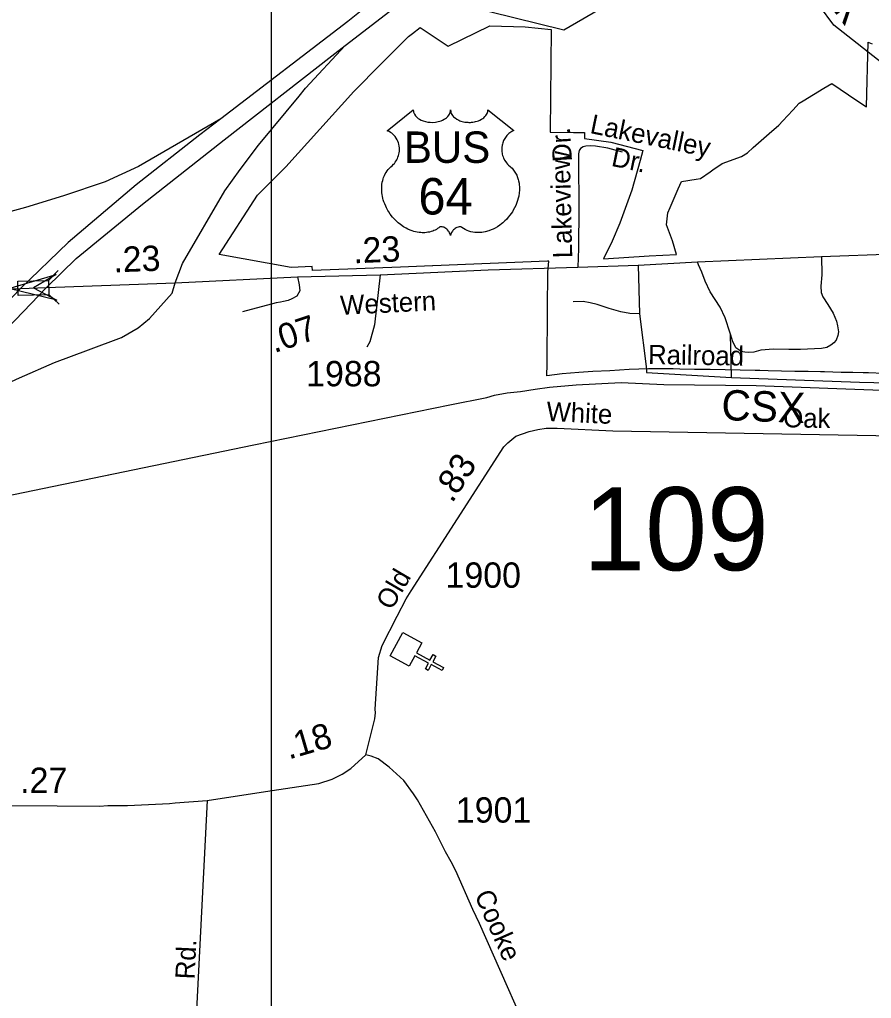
# Model space of a CAD drawing. Extents: x 2220236 to 2384410, y 720751 to 894131.
# Drawn here: x 2298391 to 2302594, y 805990 to 810821 of the extents above; entities that cross this region are included whole.
import ezdxf

# ---------------------------------------------------------------- set-up
doc = ezdxf.new("R2010")
doc.units = 0
doc.layers.add('Default', color=7, linetype='Continuous')

msp = doc.modelspace()

# ---------------------------------------------------------------- linework, layer by layer
at = {"layer": 'Default'}
for p, q in [((2301443.3, 809608.4), (2301449.6, 809368.4)), ((2298533.6, 809533), (2298581.1, 809583.1)), ((2298535.4, 809464.1), (2298585.4, 809416.6)), ((2301903.3, 809053.7), (2301898.4, 809268))]:
    msp.add_line(p, q, dxfattribs=at)
for points in [[(2299633.7, 818158.8), (2318694.1, 818158.8), (2318694.1, 801601.3), (2299633.7, 801601.3), (2299633.7, 818158.8)], [(2302669.3, 810587.6), (2302409.3, 810793.6), (2302054.4, 811271.4), (2301820.2, 811360.3), (2301579.3, 811317.6), (2301471.2, 811247.6), (2301364.4, 811121.7), (2301283.4, 810888.7), (2301076.3, 810768.7), (2300709.2, 810858.7), (2300335.8, 810899.8), (2300302.4, 810917.4), (2300272.6, 810959.3), (2300241.1, 810997), (2299997.3, 811223.4), (2299929.2, 811332.2), (2299929.2, 811391.2), (2299802.3, 811507.5), (2299708.3, 811541.5)], [(2300249.8, 811004.5), (2300010.3, 810810.6), (2299383.2, 810331.2)], [(2299997.6, 810692.7), (2300046.9, 810730.7), (2300274.8, 810906.3)], [(2302654, 809074.4), (2302579, 809077.3), (2302553.2, 809077.3), (2302502.8, 809078.3), (2302445.5, 809079.6), (2302362.8, 809081.6), (2302343, 809082), (2302281.8, 809083.3), (2302216, 809084.6), (2302150.2, 809086), (2302085.2, 809087.3), (2302044.2, 809088.1), (2302020.2, 809088.6), (2301946.2, 809090.1), (2301872.5, 809091.5), (2301798.2, 809092.9), (2301724.8, 809094.4), (2301721.2, 809094.4), (2301649, 809095.9), (2301615.2, 809096.6), (2301493.5, 809097), (2301398, 809093.2), (2301303.2, 809087.6), (2301220, 809083.7), (2301149.8, 809079.4), (2301068.2, 809071.9), (2300993, 809062.6), (2300993.5, 809120.3), (2300996, 809392.6), (2300997.2, 809573.5), (2301002.5, 809628.6), (2300995.2, 809628.2), (2300430.2, 809605.6), (2300428, 809605.5), (2300270.5, 809599.1), (2299835.5, 809581.7), (2299834.8, 809601.6), (2299730.2, 809597.4), (2299375.2, 809660.5), (2299564.8, 809954.7), (2299704.8, 810093.9), (2300040.5, 810466.3), (2300174.2, 810602.6), (2300310, 810737.2), (2300328.8, 810751.7), (2300367, 810781.1), (2300506.2, 810688.8), (2300711.5, 810789.9), (2300885.8, 810785.2), (2301014.2, 810772.2), (2301009, 810267.9), (2301009, 810264.5), (2301123.5, 810263.4), (2301129, 810263.3), (2301179, 810262.8), (2301178.8, 810233.8), (2301308, 810215.2), (2301466.2, 810173.8), (2301453, 810125.6), (2301412.2, 809978.8), (2301385.2, 809906.1), (2301352, 809816.5), (2301315.5, 809726.9), (2301272.5, 809639.3), (2301497.5, 809655.1), (2301633, 809661.6), (2301613.2, 809728.6), (2301583, 809807.4), (2301589.2, 809867.3), (2301600.8, 809893.3), (2301641.2, 809986.1), (2301656.8, 810021.1), (2301729.5, 810032.6), (2301750.5, 810035.9), (2301798.8, 810069.6), (2301812.2, 810078.9), (2301857.8, 810110.6), (2301952.8, 810145.4), (2301981.8, 810163.4), (2302010.8, 810188.7), (2302090, 810258.1), (2302137.8, 810300), (2302157, 810320.6), (2302205.5, 810373.5), (2302238, 810408.8), (2302257.2, 810420.3), (2302359.8, 810482.1), (2302398, 810505.4), (2302481, 810449.8), (2302552.2, 810402), (2302570.5, 810389.8), (2302577.5, 810708.7), (2302578.2, 810708.7), (2302581.2, 810707.4), (2302597.5, 810700.6)], [(2302654, 809074.4), (2302579, 809077.3), (2302553.2, 809077.3), (2302502.8, 809078.3), (2302445.5, 809079.6), (2302362.8, 809081.6), (2302343, 809082), (2302281.8, 809083.3), (2302216, 809084.6), (2302150.2, 809086), (2302085.2, 809087.3), (2302044.2, 809088.1), (2302020.2, 809088.6), (2301946.2, 809090.1), (2301872.5, 809091.5), (2301798.2, 809092.9), (2301724.8, 809094.4), (2301721.2, 809094.4), (2301649, 809095.9), (2301615.2, 809096.6), (2301493.5, 809097), (2301398, 809093.2), (2301303.2, 809087.6), (2301220, 809083.7), (2301149.8, 809079.4), (2301068.2, 809071.9), (2300993, 809062.6), (2300993.5, 809120.3), (2300996, 809392.6), (2300997.2, 809573.5), (2301002.5, 809628.6), (2300995.2, 809628.2), (2300430.2, 809605.6), (2300428, 809605.5), (2300270.5, 809599.1), (2299835.5, 809581.7), (2299834.8, 809601.6), (2299730.2, 809597.4), (2299375.2, 809660.5), (2299564.8, 809954.7), (2299704.8, 810093.9), (2300040.5, 810466.3), (2300174.2, 810602.6), (2300310, 810737.2), (2300328.8, 810751.7), (2300367, 810781.1), (2300506.2, 810688.8), (2300711.5, 810789.9), (2300885.8, 810785.2), (2301014.2, 810772.2), (2301009, 810267.9), (2301009, 810264.5), (2301123.5, 810263.4), (2301129, 810263.3), (2301179, 810262.8), (2301178.8, 810233.8), (2301308, 810215.2), (2301466.2, 810173.8), (2301453, 810125.6), (2301412.2, 809978.8), (2301385.2, 809906.1), (2301352, 809816.5), (2301315.5, 809726.9), (2301272.5, 809639.3), (2301497.5, 809655.1), (2301633, 809661.6), (2301613.2, 809728.6), (2301583, 809807.4), (2301589.2, 809867.3), (2301600.8, 809893.3), (2301641.2, 809986.1), (2301656.8, 810021.1), (2301729.5, 810032.6), (2301750.5, 810035.9), (2301798.8, 810069.6), (2301812.2, 810078.9), (2301857.8, 810110.6), (2301952.8, 810145.4), (2301981.8, 810163.4), (2302010.8, 810188.7), (2302090, 810258.1), (2302137.8, 810300), (2302157, 810320.6), (2302205.5, 810373.5), (2302238, 810408.8), (2302257.2, 810420.3), (2302359.8, 810482.1), (2302398, 810505.4), (2302481, 810449.8), (2302552.2, 810402), (2302570.5, 810389.8), (2302577.5, 810708.7), (2302578.2, 810708.7), (2302581.2, 810707.4), (2302597.5, 810700.6)], [(2298523.1, 809497.7), (2298670.5, 809641.9), (2298997.8, 809910.4), (2299400.8, 810227.6), (2299931.3, 810641.7), (2299997.6, 810692.7)], [(2299158.2, 809521.6), (2299193.9, 809616.8), (2299403.5, 809975.3), (2299478.6, 810080.9), (2299569.2, 810201.4), (2299769.9, 810442.4), (2299801.6, 810482.6), (2299997.6, 810692.7)], [(2299383.2, 810331.2), (2298976.8, 810095.4), (2298813.3, 810019.9), (2298606.7, 809951.5), (2298419.4, 809893.5), (2298279.7, 809854.8), (2298168.2, 809816.2), (2298084.9, 809770), (2297988.3, 809698.7), (2297879.9, 809558.6), (2297855.3, 809472.6)], [(2299383.2, 810331.2), (2299279.4, 810251.2), (2298965.8, 810004.9), (2298630.2, 809719.7), (2298395.9, 809494)], [(2301365.1, 810166), (2301293.9, 810185.5), (2301232.4, 810195.2), (2301206.5, 810198.4), (2301185.4, 810195.2), (2301172.5, 810192), (2301157.9, 810183.9), (2301151.4, 810174.1), (2301148.2, 810157.9), (2301148.2, 810120.7), (2301149.8, 809893.9), (2301148.2, 809691.4), (2301145, 809599.1)], [(2299762.4, 809551.8), (2300169.9, 809560.8), (2300702.5, 809585.2), (2301145, 809599.1), (2301443.3, 809608.4), (2301735.2, 809624.6), (2302347.9, 809650.6), (2303068.3, 809677.4), (2303274.4, 809688), (2303733.1, 809704.8), (2303899.8, 809714), (2304200.9, 809721), (2304302.2, 809721), (2304328.9, 809722.4), (2304352.8, 809725.3), (2304403.5, 809735.1)], [(2301898.4, 809268), (2301897, 809272.6), (2301873.1, 809348.7), (2301847.8, 809400.8), (2301798.5, 809476.8), (2301773.2, 809528.9), (2301757.7, 809573.9), (2301740.8, 809610.5), (2301735.2, 809624.6)], [(2302347.9, 809650.6), (2302349.3, 809560.5), (2302345.1, 809504.2), (2302346.5, 809473.3), (2302355, 809452.1), (2302378.9, 809414.1), (2302405.6, 809371.9), (2302421.1, 809332.5), (2302426.7, 809308.5), (2302430.9, 809279), (2302428.1, 809262.1), (2302419.7, 809238.2), (2302408.4, 809225.5), (2302393, 809214.2), (2302374.7, 809203), (2302347.9, 809197.3), (2302312.8, 809195.9), (2302243.8, 809193.1), (2302186.1, 809193.1), (2302111.6, 809194.5), (2302049, 809189.6), (2302013.8, 809179.7), (2301989.9, 809178.3), (2301968.8, 809179.7), (2301950.5, 809182.5), (2301939.2, 809191), (2301925.1, 809200.8), (2301919.5, 809212.1), (2301909.7, 809230.4), (2301898.4, 809268)], [(2300169.9, 809560.8), (2300142.6, 809314.6), (2300119.6, 809230.5), (2300103.8, 809204.4)], [(2297737.2, 808613.5), (2297968.2, 808818.1), (2298087.9, 808899.9), (2298233.6, 808981.7), (2298389.7, 809053.1), (2298563.6, 809127.5), (2298731.5, 809190.9), (2298892.9, 809250.9), (2298976.1, 809300), (2299031.1, 809344.6), (2299144.1, 809471.1), (2299158.2, 809521.6)], [(2298523.1, 809497.7), (2298568.2, 809499.7), (2299158.2, 809521.6)], [(2299158.2, 809521.6), (2299762.4, 809551.8)], [(2299762.4, 809551.8), (2299771.1, 809511.2), (2299774, 809481.2), (2299758.5, 809455.2), (2299734.4, 809441.7), (2299716.1, 809434.9), (2299692.9, 809429.1), (2299678.5, 809426.2), (2299656.3, 809422.4), (2299491.3, 809378.9)], [(2298395.9, 809494), (2298153.6, 809243.9), (2297970.5, 809042.9), (2297886.8, 808942.4), (2297768.4, 808802.1), (2297554.6, 808534.5)], [(2297737.2, 808613.5), (2297841.8, 808743.7), (2298039.4, 808985.8), (2298214.6, 809176.9), (2298523.1, 809497.7)], [(2297855.3, 809472.6), (2298395.9, 809494)], [(2298395.9, 809494), (2298523.1, 809497.7)], [(2301449.6, 809368.4), (2301401.5, 809370.3), (2301357.4, 809377.7), (2301300.5, 809395.1), (2301240, 809414.8), (2301206.2, 809423.3), (2301171, 809428.9), (2301121.8, 809427.5)], [(2301449.6, 809368.4), (2301484.1, 809095.1), (2301484.6, 809079.2), (2301903.3, 809053.7)], [(2297485.2, 808295.4), (2298113, 808425.3), (2299547.1, 808722.5), (2300514.6, 808918.9), (2300696.2, 808954.7), (2300734.1, 808967.3), (2300795.9, 808977.8), (2300861.9, 808984.5), (2300935.6, 808997.3), (2301005.4, 809006.2), (2301137.4, 809017.6), (2301359.2, 809029.8), (2301569, 809020.2), (2302025, 809015), (2302689, 808990.3), (2303650.7, 808970.6)], [(2301903.3, 809053.7), (2302535.8, 809031.9), (2303035.9, 809019.9), (2303099.9, 809024.9)], [(2300099.4, 807191.2), (2300143.5, 807369.6), (2300147.1, 807399.6), (2300145, 807417.5), (2300162.2, 807671.7), (2300179.6, 807731.8), (2300254.1, 807876.5), (2300299.1, 807961), (2300322.6, 808001.2), (2300780.8, 808711.9), (2300800.5, 808732.1), (2300840.2, 808764.5), (2300905.9, 808787.2), (2300947.7, 808797.5), (2300989.7, 808804.1), (2301043.7, 808804.7), (2301317.7, 808791.6), (2302893.4, 808762.6)], [(2299316.5, 806967.1), (2299604.2, 807011.6), (2299867.1, 807050.6), (2299932.9, 807071.3), (2299982.5, 807096), (2300026.1, 807124.4), (2300099.4, 807191.2)], [(2300973.6, 805649.4), (2300660.1, 806359.6), (2300627.5, 806429.3), (2300543.5, 806620.1), (2300520.9, 806664), (2300492.4, 806713.7), (2300443.4, 806811.1), (2300353.7, 806970.1), (2300335.3, 806999.7), (2300286.6, 807065.2), (2300214.1, 807130.4), (2300159.6, 807171.8), (2300125.5, 807185.4), (2300099.4, 807191.2)], [(2297887, 806943.5), (2297969.4, 806947.2), (2298207.1, 806942.5), (2298576.7, 806940.9), (2298784.7, 806939.2), (2298826.6, 806941.5), (2298922.6, 806942.6), (2299130.5, 806950.9), (2299158.4, 806955.1), (2299316.5, 806967.1)], [(2299316.5, 806967.1), (2299245.5, 805576.9), (2299227.9, 805155.2), (2299219.5, 804810.7), (2299212, 804578.7), (2299201.8, 804163.4), (2299201.1, 803610.8), (2299174.4, 802405.7), (2299162.6, 801735.5), (2299161.3, 801467.6), (2299156.4, 801367.6), (2299151.9, 801097.9), (2299146.3, 800999.3), (2299139.2, 800910.6), (2299115.3, 800584), (2299058.3, 799559.8)]]:
    msp.add_lwpolyline(points, dxfattribs=at)
for points in [[(2300333.4, 810374.8), (2300333.8, 810369.5), (2300335.1, 810363.2), (2300336, 810359.9), (2300339, 810353.7), (2300343.9, 810346.3), (2300350.7, 810339.1), (2300358.3, 810332.8), (2300363.5, 810329.5), (2300372.3, 810324.8), (2300382.2, 810320.6), (2300393.3, 810317.4), (2300404.6, 810315.1), (2300417, 810313.7), (2300429.2, 810313.5), (2300442.4, 810314.5), (2300457, 810317.3), (2300463.8, 810319.1), (2300471.3, 810321.7), (2300478.3, 810324.5), (2300486, 810328.6), (2300492.1, 810332.6), (2300496.9, 810336.1), (2300503.8, 810342.6), (2300509.2, 810349.4), (2300511.5, 810353.2), (2300513.5, 810356.8), (2300516.2, 810364.6), (2300516.9, 810368), (2300517.5, 810375.1), (2300517.9, 810369.1), (2300518.5, 810365.4), (2300519.5, 810361.8), (2300521, 810357.9), (2300523.7, 810352.4), (2300526.8, 810347.9), (2300532.5, 810341.1), (2300536.1, 810337.8), (2300539.4, 810335.1), (2300548.1, 810329.1), (2300558.3, 810323.9), (2300563.3, 810321.7), (2300568.5, 810319.9), (2300575, 810317.9), (2300581.8, 810316.3), (2300588.5, 810315.2), (2300595.3, 810314.2), (2300602.3, 810313.7), (2300608, 810313.5), (2300615, 810313.6), (2300621.4, 810314), (2300628, 810314.7), (2300635.3, 810316), (2300641.2, 810317.2), (2300648.9, 810319.3), (2300655.9, 810321.8), (2300662.1, 810324.5), (2300670, 810328.6), (2300676.5, 810332.7), (2300681.2, 810336.5), (2300686.8, 810341.6), (2300692.1, 810347.8), (2300695.2, 810352.3), (2300697.4, 810356.9), (2300699.5, 810361.8), (2300700.7, 810366.9), (2300701.4, 810371.4), (2300701.5, 810375.3), (2300830.1, 810272.8), (2300827, 810271.6), (2300820.1, 810268.2), (2300814.5, 810265), (2300805.7, 810258.7), (2300801.9, 810255.3), (2300798.1, 810251.7), (2300794.6, 810247.9), (2300791.5, 810244.4), (2300787.8, 810239.2), (2300784.4, 810234), (2300781.2, 810228.3), (2300778.8, 810223.4), (2300774.8, 810213.1), (2300772.9, 810206.5), (2300771.7, 810201), (2300770.2, 810189.5), (2300769.8, 810184), (2300769.8, 810178.6), (2300770.1, 810172.9), (2300770.7, 810167.5), (2300771.6, 810161.8), (2300772.6, 810156.8), (2300774.1, 810150.6), (2300776.4, 810143.5), (2300779.2, 810136.5), (2300785.1, 810125.4), (2300792.7, 810114), (2300798.1, 810107.6), (2300803.4, 810102.1), (2300811.3, 810095.4), (2300815.6, 810091.6), (2300820.6, 810086.7), (2300828.6, 810077.4), (2300831.9, 810072.9), (2300835.2, 810068), (2300838.2, 810062.9), (2300841.2, 810057.4), (2300843.7, 810052.7), (2300848.2, 810041.6), (2300851.5, 810030.9), (2300853, 810025.3), (2300855.4, 810012.7), (2300856.3, 810006.5), (2300857.3, 809994.1), (2300857.3, 809979.3), (2300856.2, 809965.1), (2300853.5, 809948.6), (2300851.3, 809938.8), (2300848, 809927.3), (2300844.7, 809917.3), (2300838.8, 809902.7), (2300833.6, 809892), (2300826.9, 809879.6), (2300822.2, 809872), (2300816.8, 809864), (2300810.1, 809854.7), (2300802.2, 809844.8), (2300792.7, 809834.4), (2300785, 809826.7), (2300775, 809817.8), (2300768.9, 809812.8), (2300760.2, 809806.2), (2300748.4, 809798.3), (2300736.7, 809791.6), (2300726.8, 809786.5), (2300717.9, 809782.7), (2300706.6, 809778.3), (2300687.6, 809773.1), (2300680.7, 809771.7), (2300672.5, 809770.4), (2300664.8, 809769.7), (2300657.3, 809769.2), (2300647.3, 809769.2), (2300637.4, 809770), (2300628, 809771.4), (2300618.2, 809773.4), (2300607.9, 809776.4), (2300598.6, 809780.1), (2300589.2, 809784.7), (2300573.3, 809794.8), (2300568.7, 809797.2), (2300566.1, 809797.9), (2300559.9, 809798.2), (2300554.2, 809797), (2300548.2, 809794.6), (2300544.7, 809792.7), (2300539.9, 809789.6), (2300536.3, 809786.7), (2300531.9, 809782.5), (2300528.8, 809779), (2300526.5, 809776.3), (2300522, 809769.2), (2300520.4, 809765.9), (2300518.8, 809761.5), (2300517.3, 809755.2), (2300515.3, 809763.2), (2300512.9, 809768.5), (2300510.2, 809773.1), (2300507.3, 809777.1), (2300502.9, 809782.3), (2300498.8, 809786.2), (2300494, 809790.1), (2300488.8, 809793.2), (2300484.7, 809795.4), (2300480.9, 809796.8), (2300476.2, 809797.9), (2300472.4, 809798.2), (2300469.3, 809798.2), (2300465.1, 809797.2), (2300459.2, 809793), (2300453.7, 809789.2), (2300447.7, 809785.5), (2300440.6, 809781.7), (2300435.3, 809779.3), (2300429.1, 809776.8), (2300421.8, 809774.4), (2300413.9, 809772.3), (2300405.8, 809770.7), (2300398.7, 809769.6), (2300391, 809768.9), (2300384.1, 809768.7), (2300376.9, 809768.8), (2300370.1, 809769.3), (2300362.3, 809770), (2300352.6, 809771.4), (2300344.5, 809773.3), (2300336, 809775.5), (2300327.3, 809778.3), (2300317.9, 809781.8), (2300306.2, 809786.9), (2300298.1, 809791.1), (2300285.3, 809798.5), (2300270.2, 809808.9), (2300258.9, 809818.1), (2300250.6, 809825.6), (2300238.3, 809838.1), (2300231.2, 809846.2), (2300219.9, 809860.8), (2300212.7, 809871.4), (2300208, 809879.1), (2300201.2, 809891.6), (2300197.4, 809899.4), (2300192.5, 809910.8), (2300188.7, 809921.2), (2300185.5, 809931.1), (2300183.8, 809937.4), (2300181.4, 809948.4), (2300179.9, 809956.2), (2300178.5, 809966.9), (2300177.7, 809978.3), (2300177.5, 809988.7), (2300177.8, 809997.3), (2300178.8, 810007.4), (2300180.5, 810018.2), (2300182.5, 810027.3), (2300184.4, 810034), (2300187.1, 810042), (2300190.7, 810050.9), (2300195, 810059.4), (2300199, 810066.5), (2300204.1, 810074.1), (2300209.1, 810080.5), (2300215.7, 810087.7), (2300222.5, 810094.2), (2300228.8, 810099.3), (2300236.3, 810106.6), (2300240.1, 810111), (2300244.8, 810117.2), (2300248.5, 810122.9), (2300251.5, 810128), (2300255.4, 810135.5), (2300257.8, 810141.1), (2300260.7, 810149.8), (2300262.2, 810155.8), (2300263.7, 810163.7), (2300264.7, 810171), (2300265.1, 810180.2), (2300264.9, 810187.8), (2300263.9, 810196.7), (2300262.2, 810205.2), (2300260.2, 810212.7), (2300257, 810221.2), (2300254.1, 810227.4), (2300249.1, 810235.9), (2300243.7, 810243.7), (2300238, 810250.1), (2300232.3, 810255.8), (2300226.8, 810260), (2300221.6, 810263.7), (2300215.1, 810267.7), (2300208.8, 810270.8), (2300204.8, 810272.4)], [(2298575, 809436.7), (2298337.7, 809492.8), (2298571.2, 809562.9), (2298459.5, 809496.4)], [(2298382.5, 809529.4), (2298533.6, 809533.4), (2298535.4, 809462.8), (2298384.4, 809458.9)], [(2300375.6, 807744.9), (2300348.7, 807694.7), (2300415.7, 807658.6), (2300430.9, 807686.7), (2300445, 807679.2), (2300429.8, 807651), (2300482.8, 807622.5), (2300475.2, 807608.4), (2300422.2, 807636.9), (2300407, 807608.7), (2300393, 807616.3), (2300408.1, 807644.5), (2300341.1, 807680.6), (2300313.7, 807629.9), (2300219.9, 807680.3), (2300281.9, 807795.3)]]:
    msp.add_lwpolyline(points, close=True, dxfattribs=at)

# ---------------------------------------------------------------- texts
for s, height, rotation, p in [('Creek', 150, 306.6127, (2302143.6, 811218.2)), ('Lakevalley', 95, 348.3902, (2301201.1, 810261.3)), ('Dr.', 95, 93.5563, (2301116.8, 810121.4)), ('Dr.', 95, 348.2887, (2301306.4, 810099.3)), ('Lakeview', 95, 91.3807, (2301118.1, 809644.2)), ('.23', 125, 2.6229, (2300039.8, 809617.4)), ('.23', 125, 2.1314, (2298855.6, 809572.9)), ('Western', 95, 2.75, (2299975, 809363.4)), ('.07', 125, 18.4452, (2299647.3, 809174)), ('Railroad', 95, 359.0445, (2301491.5, 809120.6)), ('CSX', 150, 357.8695, (2301851.9, 808844.5)), ('White', 95, 357.2627, (2300988.8, 808840.2)), ('Oak', 95, 358.9456, (2302157.9, 808808.9)), ('.83', 125, 57.2274, (2300525.3, 808430.5)), ('Old', 95, 59.6898, (2300226.2, 807901.3)), ('.18', 125, 16.3065, (2299719.5, 807168.3)), ('.27', 125, 359.7517, (2298393.5, 807004.2)), ('Cooke', 95, 293.8177, (2300633.7, 806500.6)), ('Rd.', 95, 87.3214, (2299253.9, 806082.3))]:
    msp.add_text(s, height=height, rotation=rotation, dxfattribs=at).set_placement(p)
for s, height, p in [('BUS', 155, (2300287.1, 810113.5)), ('64', 180, (2300358.6, 809858.7)), ('1988', 125, (2299805, 809010.8)), ('109', 410.1, (2301172.5, 808102.7)), ('1900', 125, (2300492.8, 808016.5)), ('1901', 125, (2300543.7, 806857.3))]:
    msp.add_text(s, height=height, dxfattribs=at).set_placement(p)

doc.saveas('drawing.dxf')
